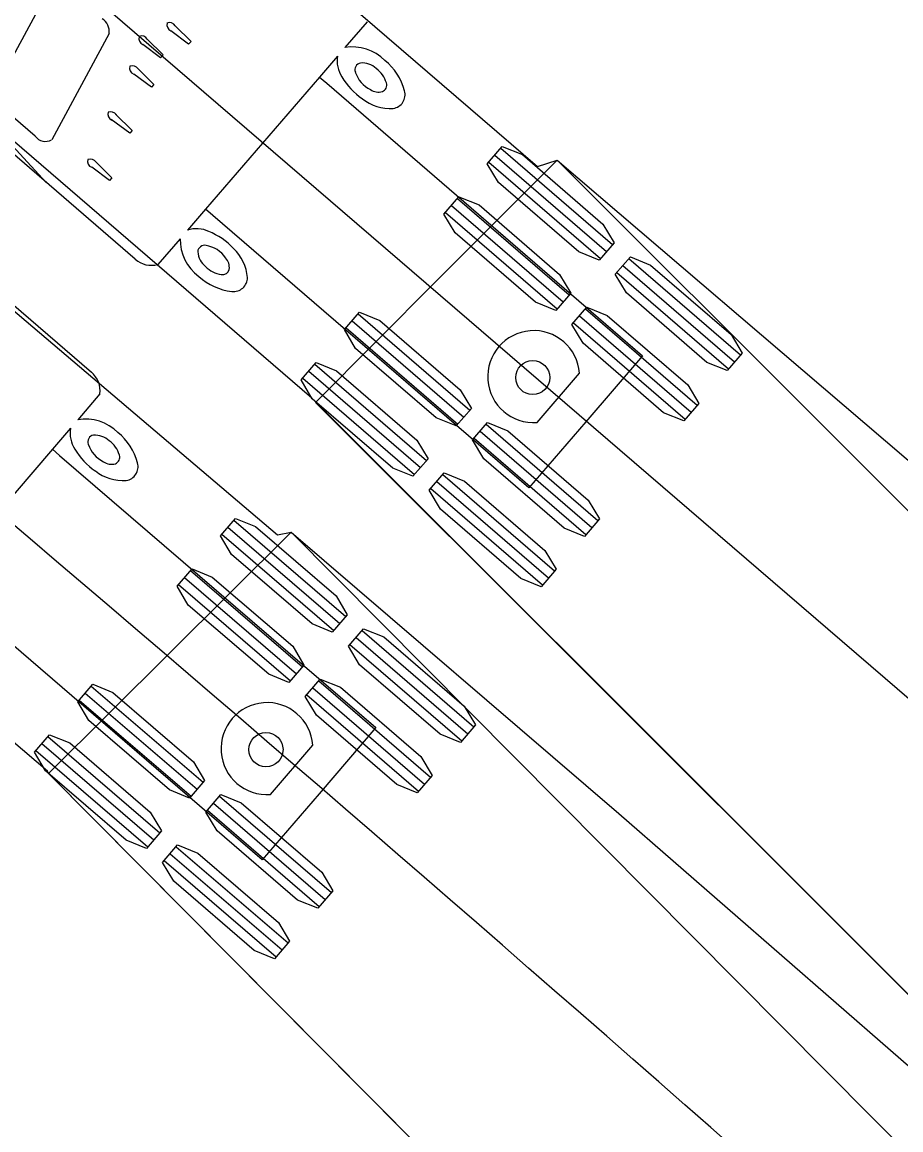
# Model space of a CAD drawing. Extents: x 973688 to 979179, y 703586 to 707602.
# Drawn here: x 973962.11 to 973983.95, y 707477.73 to 707505.24 of the extents above; entities that cross this region are included whole.
import ezdxf

# ---------------------------------------------------------------- set-up
doc = ezdxf.new("R2010")
doc.units = 0
doc.layers.add('0-NPLT', color=7, linetype='Continuous')
doc.layers.add('NO PLOT', color=7, linetype='Continuous')

msp = doc.modelspace()

# ---------------------------------------------------------------- linework, layer by layer
at = {"layer": '0-NPLT'}
for p, q in [((974019.455, 707458.047), (973959.754, 707509.413)), ((974019.455, 707458.047), (973959.754, 707509.413)), ((973962.707, 707501.257), (973955.788, 707508.752)), ((973962.707, 707501.257), (973955.788, 707508.752)), ((973961.409, 707503.507), (973962.837, 707506.152)), ((973961.409, 707503.507), (973962.837, 707506.152)), ((973966.251, 707504.687), (973965.809, 707505.016)), ((973966.251, 707504.687), (973965.809, 707505.016)), ((973965.919, 707505.143), (973966.31, 707504.755)), ((973965.919, 707505.143), (973966.31, 707504.755)), ((973964.276, 707504.955), (973962.848, 707502.31)), ((973964.276, 707504.955), (973962.848, 707502.31)), ((973965.224, 707504.81), (973965.615, 707504.421)), ((973965.224, 707504.81), (973965.615, 707504.421)), ((973966.31, 707504.755), (973966.251, 707504.687)), ((973966.31, 707504.755), (973966.251, 707504.687)), ((973965.556, 707504.353), (973965.114, 707504.682)), ((973965.556, 707504.353), (973965.114, 707504.682)), ((973965.615, 707504.421), (973965.556, 707504.353)), ((973965.615, 707504.421), (973965.556, 707504.353)), ((973965.329, 707503.617), (973964.887, 707503.946)), ((973965.329, 707503.617), (973964.887, 707503.946)), ((973964.997, 707504.073), (973965.388, 707503.685)), ((973964.997, 707504.073), (973965.388, 707503.685)), ((973965.388, 707503.685), (973965.329, 707503.617)), ((973965.388, 707503.685), (973965.329, 707503.617)), ((973969.5, 707503.872), (973966.673, 707500.592)), ((973969.5, 707503.872), (973966.673, 707500.592)), ((973962.438, 707502.402), (973961.582, 707503.14)), ((973962.438, 707502.402), (973961.582, 707503.14)), ((973964.787, 707502.476), (973964.326, 707502.821)), ((973964.787, 707502.476), (973964.326, 707502.821)), ((973964.436, 707502.948), (973964.846, 707502.544)), ((973964.436, 707502.948), (973964.846, 707502.544)), ((973964.846, 707502.544), (973964.787, 707502.476)), ((973964.846, 707502.544), (973964.787, 707502.476)), ((973974.008, 707502.107), (973976.785, 707499.714)), ((973974.008, 707502.107), (973976.785, 707499.714)), ((973963.953, 707501.759), (973964.343, 707501.37)), ((973963.953, 707501.759), (973964.343, 707501.37)), ((973973.709, 707501.76), (973976.486, 707499.366)), ((973973.709, 707501.76), (973976.486, 707499.366)), ((973973.858, 707501.934), (973976.636, 707499.54)), ((973973.858, 707501.934), (973976.636, 707499.54)), ((973964.285, 707501.302), (973963.843, 707501.631)), ((973964.285, 707501.302), (973963.843, 707501.631)), ((973964.343, 707501.37), (973964.285, 707501.302)), ((973964.343, 707501.37), (973964.285, 707501.302)), ((973972.781, 707500.684), (973975.559, 707498.29)), ((973972.781, 707500.684), (973975.559, 707498.29)), ((973972.931, 707500.857), (973975.708, 707498.464)), ((973972.931, 707500.857), (973975.708, 707498.464)), ((973972.632, 707500.51), (973975.409, 707498.116)), ((973972.632, 707500.51), (973975.409, 707498.116)), ((973977.189, 707499.365), (973979.967, 707496.972)), ((973977.189, 707499.365), (973979.967, 707496.972)), ((973976.89, 707499.018), (973979.668, 707496.625)), ((973976.89, 707499.018), (973979.668, 707496.625)), ((973977.04, 707499.192), (973979.817, 707496.798)), ((973977.04, 707499.192), (973979.817, 707496.798)), ((973970.461, 707497.991), (973973.239, 707495.598)), ((973970.461, 707497.991), (973973.239, 707495.598)), ((973975.963, 707497.942), (973978.74, 707495.548)), ((973975.963, 707497.942), (973978.74, 707495.548)), ((973976.112, 707498.115), (973978.89, 707495.722)), ((973976.112, 707498.115), (973978.89, 707495.722)), ((973970.162, 707497.644), (973972.939, 707495.25)), ((973970.162, 707497.644), (973972.939, 707495.25)), ((973970.311, 707497.818), (973973.089, 707495.424)), ((973970.311, 707497.818), (973973.089, 707495.424)), ((973975.813, 707497.768), (973978.591, 707495.375)), ((973975.813, 707497.768), (973978.591, 707495.375)), ((973969.234, 707496.568), (973972.012, 707494.174)), ((973969.234, 707496.568), (973972.012, 707494.174)), ((973969.384, 707496.741), (973972.161, 707494.348)), ((973969.384, 707496.741), (973972.161, 707494.348)), ((973974.909, 707495.292), (973975.964, 707496.517)), ((973974.909, 707495.292), (973975.964, 707496.517)), ((973969.085, 707496.394), (973971.862, 707494.001)), ((973969.085, 707496.394), (973971.862, 707494.001)), ((973973.643, 707495.249), (973976.42, 707492.856)), ((973973.643, 707495.249), (973976.42, 707492.856)), ((973973.343, 707494.902), (973976.121, 707492.509)), ((973973.343, 707494.902), (973976.121, 707492.509)), ((973973.493, 707495.076), (973976.271, 707492.682)), ((973973.493, 707495.076), (973976.271, 707492.682)), ((973962.866, 707494.628), (973960.042, 707491.345)), ((973962.866, 707494.628), (973960.042, 707491.345)), ((973972.416, 707493.826), (973975.194, 707491.432)), ((973972.416, 707493.826), (973975.194, 707491.432)), ((973972.565, 707494), (973975.343, 707491.606)), ((973972.565, 707494), (973975.343, 707491.606)), ((973972.266, 707493.652), (973975.044, 707491.259)), ((973972.266, 707493.652), (973975.044, 707491.259)), ((973967.226, 707492.694), (973970.006, 707490.304)), ((973967.226, 707492.694), (973970.006, 707490.304)), ((973967.375, 707492.868), (973970.155, 707490.477)), ((973967.375, 707492.868), (973970.155, 707490.477)), ((973967.076, 707492.521), (973969.856, 707490.13)), ((973967.076, 707492.521), (973969.856, 707490.13)), ((973966.299, 707491.617), (973969.079, 707489.226)), ((973966.299, 707491.617), (973969.079, 707489.226)), ((973966, 707491.27), (973968.78, 707488.879)), ((973966, 707491.27), (973968.78, 707488.879)), ((973966.15, 707491.443), (973968.93, 707489.053)), ((973966.15, 707491.443), (973968.93, 707489.053)), ((973970.41, 707489.956), (973973.19, 707487.565)), ((973970.41, 707489.956), (973973.19, 707487.565)), ((973970.559, 707490.13), (973973.339, 707487.739)), ((973970.559, 707490.13), (973973.339, 707487.739)), ((973970.26, 707489.782), (973973.04, 707487.391)), ((973970.26, 707489.782), (973973.04, 707487.391)), ((973969.483, 707488.879), (973972.263, 707486.488)), ((973969.483, 707488.879), (973972.263, 707486.488)), ((973963.683, 707488.575), (973966.463, 707486.184)), ((973963.683, 707488.575), (973966.463, 707486.184)), ((973963.832, 707488.749), (973966.612, 707486.358)), ((973963.832, 707488.749), (973966.612, 707486.358)), ((973969.185, 707488.531), (973971.965, 707486.14)), ((973969.185, 707488.531), (973971.965, 707486.14)), ((973969.334, 707488.705), (973972.114, 707486.314)), ((973969.334, 707488.705), (973972.114, 707486.314)), ((973963.533, 707488.401), (973966.313, 707486.01)), ((973963.533, 707488.401), (973966.313, 707486.01)), ((973962.756, 707487.498), (973965.536, 707485.107)), ((973962.756, 707487.498), (973965.536, 707485.107)), ((973962.457, 707487.15), (973965.237, 707484.759)), ((973962.457, 707487.15), (973965.237, 707484.759)), ((973962.607, 707487.324), (973965.387, 707484.933)), ((973962.607, 707487.324), (973965.387, 707484.933)), ((973968.283, 707486.054), (973969.337, 707487.28)), ((973968.283, 707486.054), (973969.337, 707487.28)), ((973966.867, 707485.836), (973969.647, 707483.446)), ((973966.867, 707485.836), (973969.647, 707483.446)), ((973967.017, 707486.01), (973969.797, 707483.619)), ((973967.017, 707486.01), (973969.797, 707483.619)), ((973966.718, 707485.663), (973969.498, 707483.272)), ((973966.718, 707485.663), (973969.498, 707483.272)), ((973965.941, 707484.759), (973968.721, 707482.368)), ((973965.941, 707484.759), (973968.721, 707482.368)), ((973965.642, 707484.412), (973968.422, 707482.021)), ((973965.642, 707484.412), (973968.422, 707482.021)), ((973965.791, 707484.585), (973968.571, 707482.195)), ((973965.791, 707484.585), (973968.571, 707482.195))]:
    msp.add_line(p, q, dxfattribs=at)
for points in [[(974005.663, 707459.593), (973969.31, 707495.899), (973954.113, 707508.994), (973959.336, 707515.053), (973974.919, 707501.653), (973975.405, 707501.81), (974008.04, 707473.929)], [(974005.663, 707459.593), (973969.31, 707495.899), (973954.113, 707508.994), (973959.336, 707515.053), (973974.919, 707501.653), (973975.405, 707501.81), (974008.04, 707473.929)], [(973997.278, 707451.833), (973962.769, 707486.578), (973962.742, 707486.634), (973958.846, 707489.954), (973947.473, 707499.735), (973952.689, 707505.8), (973956.756, 707502.409), (973960.825, 707498.989), (973968.456, 707492.503), (973968.8, 707492.568), (973976.941, 707485.581), (973985.037, 707478.534), (973993.08, 707471.434)], [(973997.278, 707451.833), (973962.769, 707486.578), (973962.742, 707486.634), (973958.846, 707489.954), (973947.473, 707499.735), (973952.689, 707505.8), (973956.756, 707502.409), (973960.825, 707498.989), (973968.456, 707492.503), (973968.8, 707492.568), (973976.941, 707485.581), (973985.037, 707478.534), (973993.08, 707471.434)], [(973970.684, 707505.246), (973970.132, 707504.606)], [(973970.684, 707505.246), (973970.132, 707504.606)], [(973969.948, 707504.392), (973969.501, 707503.872), (973969.681, 707503.717), (973977.53, 707496.952), (973976.117, 707495.312), (973974.703, 707493.672), (973966.854, 707500.436), (973966.673, 707500.591), (973966.225, 707500.072)], [(973969.948, 707504.392), (973969.501, 707503.872), (973969.681, 707503.717), (973977.53, 707496.952), (973976.117, 707495.312), (973974.703, 707493.672), (973966.854, 707500.436), (973966.673, 707500.591), (973966.225, 707500.072)], [(973964.924, 707499.347), (973961.003, 707502.726), (973960.725, 707501.783), (973960.725, 707501.782), (973960.745, 707501.749), (973960.745, 707501.749), (973960.746, 707501.748), (973960.806, 707501.696), (973960.807, 707501.696), (973961.047, 707501.949), (973961.125, 707501.882), (973960.85, 707501.169), (973960.848, 707501.168), (973960.758, 707501.246), (973960.758, 707501.249), (973960.785, 707501.645), (973960.785, 707501.648), (973960.72, 707501.704)], [(973964.924, 707499.347), (973961.003, 707502.726), (973960.725, 707501.783), (973960.725, 707501.782), (973960.745, 707501.749), (973960.745, 707501.749), (973960.746, 707501.748), (973960.806, 707501.696), (973960.807, 707501.696), (973961.047, 707501.949), (973961.125, 707501.882), (973960.85, 707501.169), (973960.848, 707501.168), (973960.758, 707501.246), (973960.758, 707501.249), (973960.785, 707501.645), (973960.785, 707501.648), (973960.72, 707501.704)], [(974012.851, 707464.403), (974012.866, 707464.418), (974012.817, 707464.468), (974008.806, 707468.472), (973975.405, 707501.81), (973972.403, 707498.802), (973969.4, 707495.794), (974002.801, 707462.456), (974006.813, 707458.453), (974006.863, 707458.403), (974006.878, 707458.419)], [(974012.851, 707464.403), (974012.866, 707464.418), (974012.817, 707464.468), (974008.806, 707468.472), (973975.405, 707501.81), (973972.403, 707498.802), (973969.4, 707495.794), (974002.801, 707462.456), (974006.813, 707458.453), (974006.863, 707458.403), (974006.878, 707458.419)], [(973960.88, 707500.351), (973960.946, 707500.295), (973960.949, 707500.295), (973961.336, 707500.38), (973961.339, 707500.38), (973961.429, 707500.303), (973961.429, 707500.301), (973960.764, 707499.924), (973960.686, 707499.991), (973960.901, 707500.265), (973960.901, 707500.266), (973960.84, 707500.318), (973960.84, 707500.319), (973960.839, 707500.319), (973960.804, 707500.333), (973960.803, 707500.333), (973959.912, 707499.918), (973963.837, 707496.543)], [(973960.88, 707500.351), (973960.946, 707500.295), (973960.949, 707500.295), (973961.336, 707500.38), (973961.339, 707500.38), (973961.429, 707500.303), (973961.429, 707500.301), (973960.764, 707499.924), (973960.686, 707499.991), (973960.901, 707500.265), (973960.901, 707500.266), (973960.84, 707500.318), (973960.84, 707500.319), (973960.839, 707500.319), (973960.804, 707500.333), (973960.803, 707500.333), (973959.912, 707499.918), (973963.837, 707496.543)], [(973966.041, 707499.858), (973965.489, 707499.218)], [(973966.041, 707499.858), (973965.489, 707499.218)], [(973964.048, 707496.004), (973963.497, 707495.363)], [(973964.048, 707496.004), (973963.497, 707495.363)], [(973963.313, 707495.149), (973962.866, 707494.629), (973963.046, 707494.473), (973970.902, 707487.717), (973969.491, 707486.075), (973968.079, 707484.434), (973960.223, 707491.19), (973960.042, 707491.345), (973959.594, 707490.825)], [(973963.313, 707495.149), (973962.866, 707494.629), (973963.046, 707494.473), (973970.902, 707487.717), (973969.491, 707486.075), (973968.079, 707484.434), (973960.223, 707491.19), (973960.042, 707491.345), (973959.594, 707490.825)], [(974006.083, 707454.999), (974006.099, 707455.014), (974006.049, 707455.064), (974002.056, 707459.085), (973968.8, 707492.568), (973965.784, 707489.573), (973962.769, 707486.578), (973996.025, 707453.095), (974000.019, 707449.075), (974000.069, 707449.025), (974000.084, 707449.04)], [(974006.083, 707454.999), (974006.099, 707455.014), (974006.049, 707455.064), (974002.056, 707459.085), (973968.8, 707492.568), (973965.784, 707489.573), (973962.769, 707486.578), (973996.025, 707453.095), (974000.019, 707449.075), (974000.069, 707449.025), (974000.084, 707449.04)]]:
    msp.add_lwpolyline(points, dxfattribs=at)
for points in [[(973973.672, 707501.717), (973974.045, 707502.15), (973974.546, 707501.946), (973976.546, 707500.222), (973976.823, 707499.757), (973976.449, 707499.323), (973975.948, 707499.528), (973973.948, 707501.251)], [(973973.672, 707501.717), (973974.045, 707502.15), (973974.546, 707501.946), (973976.546, 707500.222), (973976.823, 707499.757), (973976.449, 707499.323), (973975.948, 707499.528), (973973.948, 707501.251)], [(973972.594, 707500.467), (973972.968, 707500.9), (973973.469, 707500.696), (973975.469, 707498.972), (973975.745, 707498.507), (973975.372, 707498.073), (973974.871, 707498.278), (973972.871, 707500.001)], [(973972.594, 707500.467), (973972.968, 707500.9), (973973.469, 707500.696), (973975.469, 707498.972), (973975.745, 707498.507), (973975.372, 707498.073), (973974.871, 707498.278), (973972.871, 707500.001)], [(973976.853, 707498.975), (973977.227, 707499.408), (973977.728, 707499.204), (973979.728, 707497.481), (973980.004, 707497.015), (973979.631, 707496.582), (973979.129, 707496.786), (973977.13, 707498.51)], [(973976.853, 707498.975), (973977.227, 707499.408), (973977.728, 707499.204), (973979.728, 707497.481), (973980.004, 707497.015), (973979.631, 707496.582), (973979.129, 707496.786), (973977.13, 707498.51)], [(973975.776, 707497.725), (973976.149, 707498.159), (973976.651, 707497.954), (973978.651, 707496.231), (973978.927, 707495.765), (973978.554, 707495.332), (973978.052, 707495.536), (973976.052, 707497.26)], [(973975.776, 707497.725), (973976.149, 707498.159), (973976.651, 707497.954), (973978.651, 707496.231), (973978.927, 707495.765), (973978.554, 707495.332), (973978.052, 707495.536), (973976.052, 707497.26)], [(973970.125, 707497.601), (973970.498, 707498.034), (973970.999, 707497.83), (973972.999, 707496.106), (973973.276, 707495.641), (973972.902, 707495.207), (973972.401, 707495.412), (973970.401, 707497.135)], [(973970.125, 707497.601), (973970.498, 707498.034), (973970.999, 707497.83), (973972.999, 707496.106), (973973.276, 707495.641), (973972.902, 707495.207), (973972.401, 707495.412), (973970.401, 707497.135)], [(973969.048, 707496.351), (973969.421, 707496.784), (973969.922, 707496.58), (973971.922, 707494.856), (973972.199, 707494.391), (973971.825, 707493.957), (973971.324, 707494.162), (973969.324, 707495.885)], [(973969.048, 707496.351), (973969.421, 707496.784), (973969.922, 707496.58), (973971.922, 707494.856), (973972.199, 707494.391), (973971.825, 707493.957), (973971.324, 707494.162), (973969.324, 707495.885)], [(973973.306, 707494.859), (973973.68, 707495.293), (973974.181, 707495.088), (973976.181, 707493.365), (973976.457, 707492.899), (973976.084, 707492.466), (973975.583, 707492.67), (973973.583, 707494.394)], [(973973.306, 707494.859), (973973.68, 707495.293), (973974.181, 707495.088), (973976.181, 707493.365), (973976.457, 707492.899), (973976.084, 707492.466), (973975.583, 707492.67), (973973.583, 707494.394)], [(973972.229, 707493.609), (973972.603, 707494.043), (973973.104, 707493.838), (973975.104, 707492.115), (973975.38, 707491.649), (973975.007, 707491.216), (973974.505, 707491.42), (973972.506, 707493.144)], [(973972.229, 707493.609), (973972.603, 707494.043), (973973.104, 707493.838), (973975.104, 707492.115), (973975.38, 707491.649), (973975.007, 707491.216), (973974.505, 707491.42), (973972.506, 707493.144)], [(973967.039, 707492.478), (973967.412, 707492.911), (973967.914, 707492.707), (973969.915, 707490.986), (973970.192, 707490.52), (973969.819, 707490.087), (973969.317, 707490.291), (973967.316, 707492.012)], [(973967.039, 707492.478), (973967.412, 707492.911), (973967.914, 707492.707), (973969.915, 707490.986), (973970.192, 707490.52), (973969.819, 707490.087), (973969.317, 707490.291), (973967.316, 707492.012)], [(973965.963, 707491.227), (973966.336, 707491.66), (973966.838, 707491.456), (973968.839, 707489.735), (973969.116, 707489.269), (973968.743, 707488.836), (973968.242, 707489.04), (973966.24, 707490.761)], [(973965.963, 707491.227), (973966.336, 707491.66), (973966.838, 707491.456), (973968.839, 707489.735), (973969.116, 707489.269), (973968.743, 707488.836), (973968.242, 707489.04), (973966.24, 707490.761)], [(973970.223, 707489.739), (973970.596, 707490.173), (973971.098, 707489.969), (973973.1, 707488.247), (973973.376, 707487.782), (973973.003, 707487.348), (973972.502, 707487.552), (973970.5, 707489.274)], [(973970.223, 707489.739), (973970.596, 707490.173), (973971.098, 707489.969), (973973.1, 707488.247), (973973.376, 707487.782), (973973.003, 707487.348), (973972.502, 707487.552), (973970.5, 707489.274)], [(973963.496, 707488.358), (973963.869, 707488.792), (973964.371, 707488.588), (973966.372, 707486.866), (973966.649, 707486.401), (973966.276, 707485.967), (973965.775, 707486.171), (973963.773, 707487.893)], [(973963.496, 707488.358), (973963.869, 707488.792), (973964.371, 707488.588), (973966.372, 707486.866), (973966.649, 707486.401), (973966.276, 707485.967), (973965.775, 707486.171), (973963.773, 707487.893)], [(973969.148, 707488.488), (973969.52, 707488.922), (973970.022, 707488.718), (973972.024, 707486.996), (973972.3, 707486.531), (973971.928, 707486.097), (973971.426, 707486.301), (973969.424, 707488.023)], [(973969.148, 707488.488), (973969.52, 707488.922), (973970.022, 707488.718), (973972.024, 707486.996), (973972.3, 707486.531), (973971.928, 707486.097), (973971.426, 707486.301), (973969.424, 707488.023)], [(973962.42, 707487.107), (973962.793, 707487.541), (973963.295, 707487.337), (973965.297, 707485.615), (973965.573, 707485.15), (973965.2, 707484.716), (973964.699, 707484.92), (973962.697, 707486.642)], [(973962.42, 707487.107), (973962.793, 707487.541), (973963.295, 707487.337), (973965.297, 707485.615), (973965.573, 707485.15), (973965.2, 707484.716), (973964.699, 707484.92), (973962.697, 707486.642)], [(973966.681, 707485.62), (973967.054, 707486.053), (973967.555, 707485.849), (973969.557, 707484.128), (973969.834, 707483.662), (973969.461, 707483.229), (973968.959, 707483.433), (973966.957, 707485.154)], [(973966.681, 707485.62), (973967.054, 707486.053), (973967.555, 707485.849), (973969.557, 707484.128), (973969.834, 707483.662), (973969.461, 707483.229), (973968.959, 707483.433), (973966.957, 707485.154)], [(973965.605, 707484.369), (973965.978, 707484.802), (973966.479, 707484.598), (973968.481, 707482.877), (973968.758, 707482.411), (973968.385, 707481.978), (973967.883, 707482.182), (973965.882, 707483.903)], [(973965.605, 707484.369), (973965.978, 707484.802), (973966.479, 707484.598), (973968.481, 707482.877), (973968.758, 707482.411), (973968.385, 707481.978), (973967.883, 707482.182), (973965.882, 707483.903)]]:
    msp.add_lwpolyline(points, close=True, dxfattribs=at)
for centre in [(973974.801, 707496.409), (973974.801, 707496.409), (973968.172, 707487.169), (973968.172, 707487.169)]:
    msp.add_circle(centre, 0.424, dxfattribs=at)
for centre, radius, start, end in [((973044.868, 706612.96), 1230.061, 41.244925, 49.901185), ((973044.868, 706612.96), 1230.061, 41.244925, 49.901185), ((973963.892, 707504.998), 0.387, 353.5825, 56.8096), ((973963.892, 707504.998), 0.387, 353.5825, 56.8096), ((973965.895, 707505.179), 0.184, 170.402, 242.2941), ((973965.895, 707505.179), 0.184, 170.402, 242.2941), ((973965.781, 707505.068), 0.157, 28.5916, 115.7013), ((973965.781, 707505.068), 0.157, 28.5916, 115.7013), ((973965.168, 707504.83), 0.157, 162.7932, 249.9029), ((973965.168, 707504.83), 0.157, 162.7932, 249.9029), ((973965.086, 707504.735), 0.157, 28.5916, 115.7013), ((973965.086, 707504.735), 0.157, 28.5916, 115.7013), ((973970.322, 707503.485), 1.136, 44.826, 99.6173), ((973970.322, 707503.485), 1.136, 44.826, 99.6173), ((973970.668, 707504.277), 0.729, 170.9248, 213.4388), ((973970.668, 707504.277), 0.729, 170.9248, 213.4388), ((973970.551, 707504.055), 0.169, 100.6942, 200.8129), ((973970.551, 707504.055), 0.169, 100.6942, 200.8129), ((973970.558, 707503.7), 0.522, 47.0778, 94.2419), ((973970.558, 707503.7), 0.522, 47.0778, 94.2419), ((973970.243, 707503.181), 1.416, 14.2512, 51.3191), ((973970.243, 707503.181), 1.416, 14.2512, 51.3191), ((973964.941, 707504.093), 0.157, 162.7932, 249.9029), ((973964.941, 707504.093), 0.157, 162.7932, 249.9029), ((973964.848, 707503.964), 0.184, 36.2004, 108.0924), ((973964.848, 707503.964), 0.184, 36.2004, 108.0924), ((973971.089, 707504.219), 0.732, 197.839, 244.0734), ((973971.089, 707504.219), 0.732, 197.839, 244.0734), ((973970.526, 707503.542), 0.664, 16.1217, 54.3434), ((973970.526, 707503.542), 0.664, 16.1217, 54.3434), ((973971.549, 707504.757), 1.73, 210.6221, 235.4206), ((973971.549, 707504.757), 1.73, 210.6221, 235.4206), ((973971.002, 707503.671), 0.172, 291.795, 18.9456), ((973971.002, 707503.671), 0.172, 291.795, 18.9456), ((973970.972, 707503.861), 0.362, 235.9097, 284.9507), ((973970.972, 707503.861), 0.362, 235.9097, 284.9507), ((973971.283, 707503.435), 0.346, 278.8415, 15.8545), ((973971.283, 707503.435), 0.346, 278.8415, 15.8545), ((973971.267, 707504.227), 1.136, 231.9625, 273.4833), ((973971.267, 707504.227), 1.136, 231.9625, 273.4833), ((973964.399, 707502.952), 0.157, 162.7932, 249.9029), ((973964.399, 707502.952), 0.157, 162.7932, 249.9029), ((973964.307, 707502.824), 0.184, 36.2004, 108.0924), ((973964.307, 707502.824), 0.184, 36.2004, 108.0924), ((973962.699, 707502.607), 0.332, 218.1686, 296.5907), ((973962.699, 707502.607), 0.332, 218.1686, 296.5907), ((973963.897, 707501.778), 0.157, 162.7932, 249.9029), ((973963.897, 707501.778), 0.157, 162.7932, 249.9029), ((973963.804, 707501.65), 0.184, 36.2004, 108.0924), ((973963.804, 707501.65), 0.184, 36.2004, 108.0924), ((973067.39, 706440.089), 1381.396, 47.837979, 50.120132), ((973067.39, 706440.089), 1381.396, 47.837979, 50.120132), ((973966.445, 707499.377), 0.729, 65.0557, 107.5697), ((973966.445, 707499.377), 0.729, 65.0557, 107.5697), ((973967.177, 707499.836), 1.136, 178.8772, 233.6685), ((973967.177, 707499.836), 1.136, 178.8772, 233.6685), ((973966.101, 707498.435), 1.73, 43.0739, 67.8724), ((973966.101, 707498.435), 1.73, 43.0739, 67.8724), ((973966.647, 707499.526), 0.169, 77.6816, 177.8003), ((973966.647, 707499.526), 0.169, 77.6816, 177.8003), ((973967, 707499.571), 0.522, 184.2526, 231.4167), ((973967, 707499.571), 0.522, 184.2526, 231.4167), ((973966.565, 707498.968), 0.732, 34.4211, 80.6555), ((973966.565, 707498.968), 0.732, 34.4211, 80.6555), ((973966.583, 707498.792), 1.136, 5.0112, 46.532), ((973966.583, 707498.792), 1.136, 5.0112, 46.532), ((973965.328, 707499.816), 0.619, 229.2452, 285.0869), ((973965.328, 707499.816), 0.619, 229.2452, 285.0869), ((973966.902, 707499.137), 0.362, 353.5438, 42.5848), ((973966.902, 707499.137), 0.362, 353.5438, 42.5848), ((973967.151, 707499.625), 0.664, 224.1511, 262.3728), ((973967.151, 707499.625), 0.664, 224.1511, 262.3728), ((973967.094, 707499.136), 0.172, 259.5488, 346.6994), ((973967.094, 707499.136), 0.172, 259.5488, 346.6994), ((973967.467, 707499.959), 1.416, 227.1754, 264.2433), ((973967.467, 707499.959), 1.416, 227.1754, 264.2433), ((973967.369, 707498.893), 0.346, 262.6399, 359.653), ((973967.369, 707498.893), 0.346, 262.6399, 359.653), ((973974.825, 707496.432), 1.143, 4.2472, 274.2472), ((973974.825, 707496.432), 1.143, 4.2472, 274.2472), ((973963.433, 707496.074), 0.619, 353.4645, 49.3062), ((973963.433, 707496.074), 0.619, 353.4645, 49.3062), ((973963.688, 707494.243), 1.136, 44.8829, 99.6742), ((973963.688, 707494.243), 1.136, 44.8829, 99.6742), ((973964.033, 707495.035), 0.729, 170.9817, 213.4957), ((973964.033, 707495.035), 0.729, 170.9817, 213.4957), ((973963.916, 707494.813), 0.169, 100.7511, 200.8698), ((973963.916, 707494.813), 0.169, 100.7511, 200.8698), ((973963.924, 707494.457), 0.522, 47.1347, 94.2988), ((973963.924, 707494.457), 0.522, 47.1347, 94.2988), ((973963.892, 707494.3), 0.664, 16.1786, 54.4003), ((973963.892, 707494.3), 0.664, 16.1786, 54.4003), ((973963.609, 707493.938), 1.416, 14.3081, 51.376), ((973963.609, 707493.938), 1.416, 14.3081, 51.376), ((973964.913, 707495.515), 1.73, 210.679, 235.4775), ((973964.913, 707495.515), 1.73, 210.679, 235.4775), ((973964.454, 707494.977), 0.732, 197.8959, 244.1303), ((973964.454, 707494.977), 0.732, 197.8959, 244.1303), ((973964.338, 707494.619), 0.362, 235.9666, 285.0076), ((973964.338, 707494.619), 0.362, 235.9666, 285.0076), ((973964.368, 707494.429), 0.172, 291.8519, 19.0025), ((973964.368, 707494.429), 0.172, 291.8519, 19.0025), ((973964.648, 707494.193), 0.346, 278.8984, 15.9114), ((973964.648, 707494.193), 0.346, 278.8984, 15.9114), ((973964.632, 707494.985), 1.136, 232.0194, 273.5402), ((973964.632, 707494.985), 1.136, 232.0194, 273.5402), ((973968.198, 707487.194), 1.143, 4.3041, 274.3041), ((973968.198, 707487.194), 1.143, 4.3041, 274.3041)]:
    msp.add_arc(centre, radius, start, end, dxfattribs=at)
at = {"layer": 'NO PLOT'}
msp.add_arc((973214.161, 706772.271), 995.708, 39.392017, 48.705126, dxfattribs=at)

doc.saveas('drawing.dxf')
